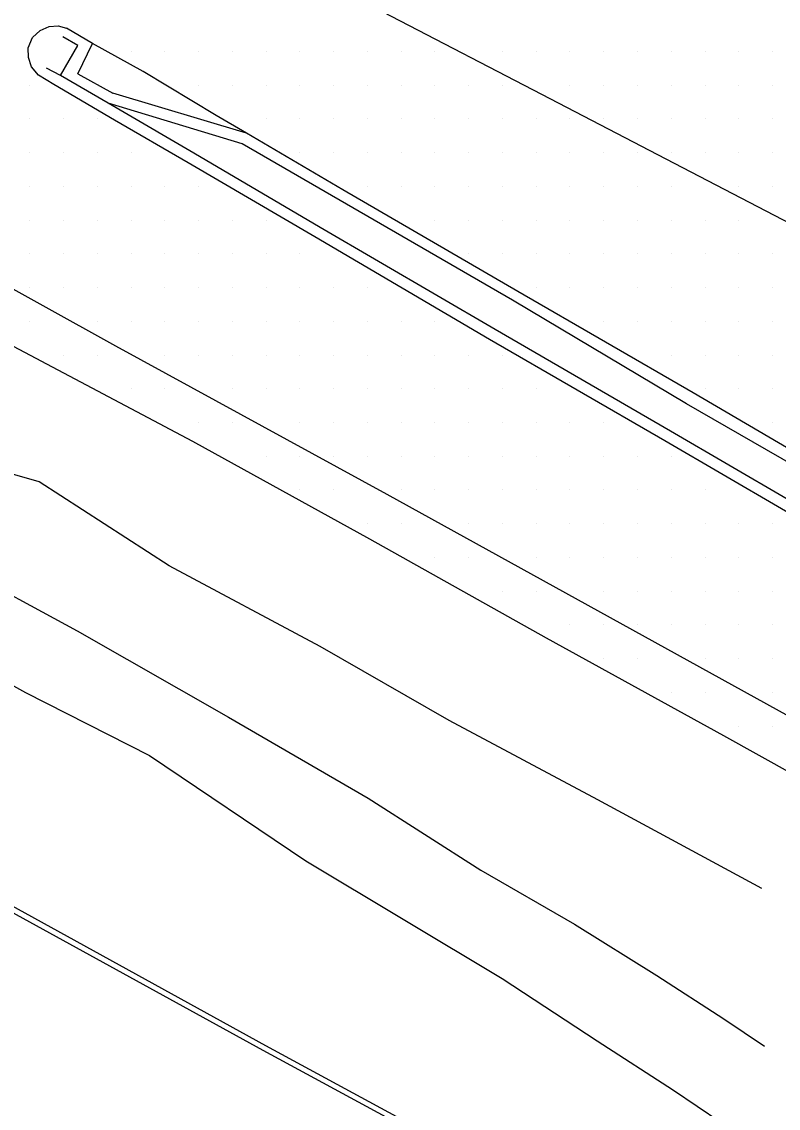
# Model space of a CAD drawing. Extents: x 1762120 to 1766775, y 709485 to 712965.
# Drawn here: x 1765485.7 to 1765541.7, y 710372.9 to 710453.4 of the extents above; entities that cross this region are included whole.
import ezdxf

# ---------------------------------------------------------------- set-up
doc = ezdxf.new("R2010")
doc.units = 0
for name, color, linetype in [('Exist DTM Drainline', 7, 'Continuous'), ('Exist DTM Scan Elevation Point', 7, 'Continuous'), ('Exist Roads Concrete Median Barrier', 7, 'Continuous'), ('Exist Roads EOP', 7, 'Continuous'), ('Exist Roads EOT', 7, 'Continuous'), ('PH Exist DTM Breakline', 7, 'Continuous')]:
    doc.layers.add(name, color=color, linetype=linetype)

msp = doc.modelspace()

# ---------------------------------------------------------------- linework, layer by layer
at = {"layer": 'Exist DTM Drainline'}
for p, q in [((1765489.806, 710449.583), (1765490.901, 710451.839)), ((1765489.806, 710449.583), (1765492.402, 710448.145)), ((1765502.292, 710445.19), (1765492.402, 710448.145))]:
    msp.add_line(p, q, dxfattribs=at)
at = {"layer": 'Exist DTM Scan Elevation Point'}
for p, q in [((1765493.75, 710451.25), (1765493.75, 710451.25)), ((1765496.25, 710451.25), (1765496.25, 710451.25)), ((1765498.75, 710451.25), (1765498.75, 710451.25)), ((1765501.25, 710451.25), (1765501.25, 710451.25)), ((1765503.75, 710451.25), (1765503.75, 710451.25)), ((1765506.25, 710451.25), (1765506.25, 710451.25)), ((1765508.75, 710451.25), (1765508.75, 710451.25)), ((1765511.25, 710451.25), (1765511.25, 710451.25)), ((1765513.75, 710451.25), (1765513.75, 710451.25)), ((1765516.25, 710451.25), (1765516.25, 710451.25)), ((1765521.25, 710451.25), (1765521.25, 710451.25)), ((1765523.75, 710451.25), (1765523.75, 710451.25)), ((1765526.25, 710451.25), (1765526.25, 710451.25)), ((1765528.75, 710451.25), (1765528.75, 710451.25)), ((1765531.25, 710451.25), (1765531.25, 710451.25)), ((1765533.75, 710451.25), (1765533.75, 710451.25)), ((1765536.25, 710451.25), (1765536.25, 710451.25)), ((1765538.75, 710451.25), (1765538.75, 710451.25)), ((1765541.25, 710451.25), (1765541.25, 710451.25)), ((1765486.25, 710448.75), (1765486.25, 710448.75)), ((1765498.75, 710448.75), (1765498.75, 710448.75)), ((1765501.25, 710448.75), (1765501.25, 710448.75)), ((1765503.75, 710448.75), (1765503.75, 710448.75)), ((1765506.25, 710448.75), (1765506.25, 710448.75)), ((1765508.75, 710448.75), (1765508.75, 710448.75)), ((1765511.25, 710448.75), (1765511.25, 710448.75)), ((1765513.75, 710448.75), (1765513.75, 710448.75)), ((1765516.25, 710448.75), (1765516.25, 710448.75)), ((1765518.75, 710448.75), (1765518.75, 710448.75)), ((1765521.25, 710448.75), (1765521.25, 710448.75)), ((1765526.25, 710448.75), (1765526.25, 710448.75)), ((1765528.75, 710448.75), (1765528.75, 710448.75)), ((1765531.25, 710448.75), (1765531.25, 710448.75)), ((1765533.75, 710448.75), (1765533.75, 710448.75)), ((1765536.25, 710448.75), (1765536.25, 710448.75)), ((1765538.75, 710448.75), (1765538.75, 710448.75)), ((1765541.25, 710448.75), (1765541.25, 710448.75)), ((1765486.25, 710446.25), (1765486.25, 710446.25)), ((1765488.75, 710446.25), (1765488.75, 710446.25)), ((1765491.25, 710446.25), (1765491.25, 710446.25)), ((1765503.75, 710446.25), (1765503.75, 710446.25)), ((1765506.25, 710446.25), (1765506.25, 710446.25)), ((1765508.75, 710446.25), (1765508.75, 710446.25)), ((1765511.25, 710446.25), (1765511.25, 710446.25)), ((1765513.75, 710446.25), (1765513.75, 710446.25)), ((1765516.25, 710446.25), (1765516.25, 710446.25)), ((1765518.75, 710446.25), (1765518.75, 710446.25)), ((1765521.25, 710446.25), (1765521.25, 710446.25)), ((1765523.75, 710446.25), (1765523.75, 710446.25)), ((1765526.25, 710446.25), (1765526.25, 710446.25)), ((1765528.75, 710446.25), (1765528.75, 710446.25)), ((1765531.25, 710446.25), (1765531.25, 710446.25)), ((1765533.75, 710446.25), (1765533.75, 710446.25)), ((1765536.25, 710446.25), (1765536.25, 710446.25)), ((1765538.75, 710446.25), (1765538.75, 710446.25)), ((1765541.25, 710446.25), (1765541.25, 710446.25)), ((1765486.25, 710443.75), (1765486.25, 710443.75)), ((1765488.75, 710443.75), (1765488.75, 710443.75)), ((1765491.25, 710443.75), (1765491.25, 710443.75)), ((1765493.75, 710443.75), (1765493.75, 710443.75)), ((1765506.25, 710443.75), (1765506.25, 710443.75)), ((1765508.75, 710443.75), (1765508.75, 710443.75)), ((1765511.25, 710443.75), (1765511.25, 710443.75)), ((1765513.75, 710443.75), (1765513.75, 710443.75)), ((1765516.25, 710443.75), (1765516.25, 710443.75)), ((1765518.75, 710443.75), (1765518.75, 710443.75)), ((1765521.25, 710443.75), (1765521.25, 710443.75)), ((1765523.75, 710443.75), (1765523.75, 710443.75)), ((1765526.25, 710443.75), (1765526.25, 710443.75)), ((1765528.75, 710443.75), (1765528.75, 710443.75)), ((1765531.25, 710443.75), (1765531.25, 710443.75)), ((1765533.75, 710443.75), (1765533.75, 710443.75)), ((1765536.25, 710443.75), (1765536.25, 710443.75)), ((1765538.75, 710443.75), (1765538.75, 710443.75)), ((1765541.25, 710443.75), (1765541.25, 710443.75)), ((1765486.25, 710441.25), (1765486.25, 710441.25)), ((1765488.75, 710441.25), (1765488.75, 710441.25)), ((1765491.25, 710441.25), (1765491.25, 710441.25)), ((1765493.75, 710441.25), (1765493.75, 710441.25)), ((1765496.25, 710441.25), (1765496.25, 710441.25)), ((1765498.75, 710441.25), (1765498.75, 710441.25)), ((1765511.25, 710441.25), (1765511.25, 710441.25)), ((1765513.75, 710441.25), (1765513.75, 710441.25)), ((1765516.25, 710441.25), (1765516.25, 710441.25)), ((1765518.75, 710441.25), (1765518.75, 710441.25)), ((1765521.25, 710441.25), (1765521.25, 710441.25)), ((1765523.75, 710441.25), (1765523.75, 710441.25)), ((1765526.25, 710441.25), (1765526.25, 710441.25)), ((1765528.75, 710441.25), (1765528.75, 710441.25)), ((1765531.25, 710441.25), (1765531.25, 710441.25)), ((1765533.75, 710441.25), (1765533.75, 710441.25)), ((1765538.75, 710441.25), (1765538.75, 710441.25)), ((1765541.25, 710441.25), (1765541.25, 710441.25)), ((1765486.25, 710438.75), (1765486.25, 710438.75)), ((1765488.75, 710438.75), (1765488.75, 710438.75)), ((1765491.25, 710438.75), (1765491.25, 710438.75)), ((1765493.75, 710438.75), (1765493.75, 710438.75)), ((1765496.25, 710438.75), (1765496.25, 710438.75)), ((1765498.75, 710438.75), (1765498.75, 710438.75)), ((1765501.25, 710438.75), (1765501.25, 710438.75)), ((1765503.75, 710438.75), (1765503.75, 710438.75)), ((1765516.25, 710438.75), (1765516.25, 710438.75)), ((1765518.75, 710438.75), (1765518.75, 710438.75)), ((1765521.25, 710438.75), (1765521.25, 710438.75)), ((1765523.75, 710438.75), (1765523.75, 710438.75)), ((1765526.25, 710438.75), (1765526.25, 710438.75)), ((1765528.75, 710438.75), (1765528.75, 710438.75)), ((1765531.25, 710438.75), (1765531.25, 710438.75)), ((1765533.75, 710438.75), (1765533.75, 710438.75)), ((1765536.25, 710438.75), (1765536.25, 710438.75)), ((1765538.75, 710438.75), (1765538.75, 710438.75)), ((1765486.25, 710436.25), (1765486.25, 710436.25)), ((1765488.75, 710436.25), (1765488.75, 710436.25)), ((1765491.25, 710436.25), (1765491.25, 710436.25)), ((1765493.75, 710436.25), (1765493.75, 710436.25)), ((1765496.25, 710436.25), (1765496.25, 710436.25)), ((1765498.75, 710436.25), (1765498.75, 710436.25)), ((1765501.25, 710436.25), (1765501.25, 710436.25)), ((1765503.75, 710436.25), (1765503.75, 710436.25)), ((1765506.25, 710436.25), (1765506.25, 710436.25)), ((1765518.75, 710436.25), (1765518.75, 710436.25)), ((1765521.25, 710436.25), (1765521.25, 710436.25)), ((1765523.75, 710436.25), (1765523.75, 710436.25)), ((1765526.25, 710436.25), (1765526.25, 710436.25)), ((1765528.75, 710436.25), (1765528.75, 710436.25)), ((1765531.25, 710436.25), (1765531.25, 710436.25)), ((1765533.75, 710436.25), (1765533.75, 710436.25)), ((1765536.25, 710436.25), (1765536.25, 710436.25)), ((1765538.75, 710436.25), (1765538.75, 710436.25)), ((1765541.25, 710436.25), (1765541.25, 710436.25)), ((1765486.25, 710433.75), (1765486.25, 710433.75)), ((1765488.75, 710433.75), (1765488.75, 710433.75)), ((1765491.25, 710433.75), (1765491.25, 710433.75)), ((1765493.75, 710433.75), (1765493.75, 710433.75)), ((1765496.25, 710433.75), (1765496.25, 710433.75)), ((1765498.75, 710433.75), (1765498.75, 710433.75)), ((1765501.25, 710433.75), (1765501.25, 710433.75)), ((1765503.75, 710433.75), (1765503.75, 710433.75)), ((1765506.25, 710433.75), (1765506.25, 710433.75)), ((1765508.75, 710433.75), (1765508.75, 710433.75)), ((1765511.25, 710433.75), (1765511.25, 710433.75)), ((1765523.75, 710433.75), (1765523.75, 710433.75)), ((1765526.25, 710433.75), (1765526.25, 710433.75)), ((1765528.75, 710433.75), (1765528.75, 710433.75)), ((1765531.25, 710433.75), (1765531.25, 710433.75)), ((1765533.75, 710433.75), (1765533.75, 710433.75)), ((1765536.25, 710433.75), (1765536.25, 710433.75)), ((1765538.75, 710433.75), (1765538.75, 710433.75)), ((1765541.25, 710433.75), (1765541.25, 710433.75)), ((1765486.25, 710431.25), (1765486.25, 710431.25)), ((1765491.25, 710431.25), (1765491.25, 710431.25)), ((1765493.75, 710431.25), (1765493.75, 710431.25)), ((1765496.25, 710431.25), (1765496.25, 710431.25)), ((1765498.75, 710431.25), (1765498.75, 710431.25)), ((1765501.25, 710431.25), (1765501.25, 710431.25)), ((1765503.75, 710431.25), (1765503.75, 710431.25)), ((1765506.25, 710431.25), (1765506.25, 710431.25)), ((1765508.75, 710431.25), (1765508.75, 710431.25)), ((1765511.25, 710431.25), (1765511.25, 710431.25)), ((1765513.75, 710431.25), (1765513.75, 710431.25)), ((1765516.25, 710431.25), (1765516.25, 710431.25)), ((1765528.75, 710431.25), (1765528.75, 710431.25)), ((1765531.25, 710431.25), (1765531.25, 710431.25)), ((1765533.75, 710431.25), (1765533.75, 710431.25)), ((1765536.25, 710431.25), (1765536.25, 710431.25)), ((1765538.75, 710431.25), (1765538.75, 710431.25)), ((1765541.25, 710431.25), (1765541.25, 710431.25)), ((1765488.75, 710428.75), (1765488.75, 710428.75)), ((1765491.25, 710428.75), (1765491.25, 710428.75)), ((1765496.25, 710428.75), (1765496.25, 710428.75)), ((1765498.75, 710428.75), (1765498.75, 710428.75)), ((1765501.25, 710428.75), (1765501.25, 710428.75)), ((1765503.75, 710428.75), (1765503.75, 710428.75)), ((1765506.25, 710428.75), (1765506.25, 710428.75)), ((1765508.75, 710428.75), (1765508.75, 710428.75)), ((1765511.25, 710428.75), (1765511.25, 710428.75)), ((1765513.75, 710428.75), (1765513.75, 710428.75)), ((1765516.25, 710428.75), (1765516.25, 710428.75)), ((1765518.75, 710428.75), (1765518.75, 710428.75)), ((1765521.25, 710428.75), (1765521.25, 710428.75)), ((1765533.75, 710428.75), (1765533.75, 710428.75)), ((1765536.25, 710428.75), (1765536.25, 710428.75)), ((1765538.75, 710428.75), (1765538.75, 710428.75)), ((1765541.25, 710428.75), (1765541.25, 710428.75)), ((1765493.75, 710426.25), (1765493.75, 710426.25)), ((1765496.25, 710426.25), (1765496.25, 710426.25)), ((1765501.25, 710426.25), (1765501.25, 710426.25)), ((1765503.75, 710426.25), (1765503.75, 710426.25)), ((1765506.25, 710426.25), (1765506.25, 710426.25)), ((1765508.75, 710426.25), (1765508.75, 710426.25)), ((1765511.25, 710426.25), (1765511.25, 710426.25)), ((1765513.75, 710426.25), (1765513.75, 710426.25)), ((1765516.25, 710426.25), (1765516.25, 710426.25)), ((1765518.75, 710426.25), (1765518.75, 710426.25)), ((1765521.25, 710426.25), (1765521.25, 710426.25)), ((1765523.75, 710426.25), (1765523.75, 710426.25)), ((1765536.25, 710426.25), (1765536.25, 710426.25)), ((1765538.75, 710426.25), (1765538.75, 710426.25)), ((1765541.25, 710426.25), (1765541.25, 710426.25)), ((1765498.75, 710423.75), (1765498.75, 710423.75)), ((1765501.25, 710423.75), (1765501.25, 710423.75)), ((1765506.25, 710423.75), (1765506.25, 710423.75)), ((1765508.75, 710423.75), (1765508.75, 710423.75)), ((1765511.25, 710423.75), (1765511.25, 710423.75)), ((1765513.75, 710423.75), (1765513.75, 710423.75)), ((1765516.25, 710423.75), (1765516.25, 710423.75)), ((1765518.75, 710423.75), (1765518.75, 710423.75)), ((1765521.25, 710423.75), (1765521.25, 710423.75)), ((1765523.75, 710423.75), (1765523.75, 710423.75)), ((1765526.25, 710423.75), (1765526.25, 710423.75)), ((1765528.75, 710423.75), (1765528.75, 710423.75)), ((1765541.25, 710423.75), (1765541.25, 710423.75)), ((1765503.75, 710421.25), (1765503.75, 710421.25)), ((1765506.25, 710421.25), (1765506.25, 710421.25)), ((1765508.75, 710421.25), (1765508.75, 710421.25)), ((1765511.25, 710421.25), (1765511.25, 710421.25)), ((1765513.75, 710421.25), (1765513.75, 710421.25)), ((1765516.25, 710421.25), (1765516.25, 710421.25)), ((1765518.75, 710421.25), (1765518.75, 710421.25)), ((1765521.25, 710421.25), (1765521.25, 710421.25)), ((1765523.75, 710421.25), (1765523.75, 710421.25)), ((1765526.25, 710421.25), (1765526.25, 710421.25)), ((1765528.75, 710421.25), (1765528.75, 710421.25)), ((1765531.25, 710421.25), (1765531.25, 710421.25)), ((1765533.75, 710421.25), (1765533.75, 710421.25)), ((1765506.25, 710418.75), (1765506.25, 710418.75)), ((1765508.75, 710418.75), (1765508.75, 710418.75)), ((1765513.75, 710418.75), (1765513.75, 710418.75)), ((1765516.25, 710418.75), (1765516.25, 710418.75)), ((1765518.75, 710418.75), (1765518.75, 710418.75)), ((1765521.25, 710418.75), (1765521.25, 710418.75)), ((1765523.75, 710418.75), (1765523.75, 710418.75)), ((1765526.25, 710418.75), (1765526.25, 710418.75)), ((1765528.75, 710418.75), (1765528.75, 710418.75)), ((1765531.25, 710418.75), (1765531.25, 710418.75)), ((1765533.75, 710418.75), (1765533.75, 710418.75)), ((1765536.25, 710418.75), (1765536.25, 710418.75)), ((1765511.25, 710416.25), (1765511.25, 710416.25)), ((1765513.75, 710416.25), (1765513.75, 710416.25)), ((1765518.75, 710416.25), (1765518.75, 710416.25)), ((1765521.25, 710416.25), (1765521.25, 710416.25)), ((1765523.75, 710416.25), (1765523.75, 710416.25)), ((1765526.25, 710416.25), (1765526.25, 710416.25)), ((1765528.75, 710416.25), (1765528.75, 710416.25)), ((1765531.25, 710416.25), (1765531.25, 710416.25)), ((1765533.75, 710416.25), (1765533.75, 710416.25)), ((1765536.25, 710416.25), (1765536.25, 710416.25)), ((1765538.75, 710416.25), (1765538.75, 710416.25)), ((1765541.25, 710416.25), (1765541.25, 710416.25)), ((1765516.25, 710413.75), (1765516.25, 710413.75)), ((1765518.75, 710413.75), (1765518.75, 710413.75)), ((1765523.75, 710413.75), (1765523.75, 710413.75)), ((1765526.25, 710413.75), (1765526.25, 710413.75)), ((1765528.75, 710413.75), (1765528.75, 710413.75)), ((1765531.25, 710413.75), (1765531.25, 710413.75)), ((1765533.75, 710413.75), (1765533.75, 710413.75)), ((1765536.25, 710413.75), (1765536.25, 710413.75)), ((1765538.75, 710413.75), (1765538.75, 710413.75)), ((1765541.25, 710413.75), (1765541.25, 710413.75)), ((1765521.25, 710411.25), (1765521.25, 710411.25)), ((1765523.75, 710411.25), (1765523.75, 710411.25)), ((1765528.75, 710411.25), (1765528.75, 710411.25)), ((1765531.25, 710411.25), (1765531.25, 710411.25)), ((1765533.75, 710411.25), (1765533.75, 710411.25)), ((1765536.25, 710411.25), (1765536.25, 710411.25)), ((1765538.75, 710411.25), (1765538.75, 710411.25)), ((1765541.25, 710411.25), (1765541.25, 710411.25)), ((1765526.25, 710408.75), (1765526.25, 710408.75)), ((1765528.75, 710408.75), (1765528.75, 710408.75)), ((1765531.25, 710408.75), (1765531.25, 710408.75)), ((1765533.75, 710408.75), (1765533.75, 710408.75)), ((1765536.25, 710408.75), (1765536.25, 710408.75)), ((1765538.75, 710408.75), (1765538.75, 710408.75)), ((1765541.25, 710408.75), (1765541.25, 710408.75)), ((1765528.75, 710406.25), (1765528.75, 710406.25)), ((1765531.25, 710406.25), (1765531.25, 710406.25)), ((1765536.25, 710406.25), (1765536.25, 710406.25)), ((1765538.75, 710406.25), (1765538.75, 710406.25)), ((1765541.25, 710406.25), (1765541.25, 710406.25)), ((1765533.75, 710403.75), (1765533.75, 710403.75)), ((1765536.25, 710403.75), (1765536.25, 710403.75)), ((1765541.25, 710403.75), (1765541.25, 710403.75)), ((1765538.75, 710401.25), (1765538.75, 710401.25)), ((1765541.25, 710401.25), (1765541.25, 710401.25))]:
    msp.add_line(p, q, dxfattribs=at)
at = {"layer": 'Exist Roads Concrete Median Barrier'}
for points in [[(1765489.806, 710451.672), (1765488.699, 710452.331)], [(1765488.52, 710449.448), (1765489.806, 710451.672)], [(1765598.452, 710385.356), (1765585.459, 710392.849), (1765572.499, 710400.4), (1765559.56, 710407.986), (1765546.638, 710415.545), (1765533.681, 710423.1), (1765520.71, 710430.63), (1765507.764, 710438.201), (1765498.388, 710443.705), (1765492.938, 710446.887), (1765492.054, 710447.4), (1765488.52, 710449.448), (1765487.479, 710449.996)], [(1765501.984, 710444.39), (1765492.054, 710447.4)], [(1765602.012, 710391.525), (1765587.889, 710397.059), (1765573.762, 710402.588), (1765560.819, 710410.166), (1765547.882, 710417.654), (1765534.885, 710425.14), (1765522.003, 710432.819), (1765501.984, 710444.39)]]:
    msp.add_lwpolyline(points, dxfattribs=at)
at = {"layer": 'Exist Roads EOP'}
for points in [[(1765598.029, 710384.612), (1765585.075, 710392.173), (1765572.112, 710399.718), (1765559.152, 710407.268), (1765546.221, 710414.825), (1765533.264, 710422.38), (1765520.292, 710429.909), (1765507.36, 710437.505), (1765497.966, 710442.976), (1765492.516, 710446.158), (1765488.033, 710448.8), (1765486.907, 710449.47), (1765486.37, 710450.088), (1765486.151, 710450.785), (1765486.135, 710451.514), (1765486.463, 710452.274), (1765487.019, 710452.8), (1765487.683, 710453.082), (1765488.36, 710453.132), (1765488.981, 710452.953)], [(1765602.48, 710392.324), (1765588.314, 710397.787), (1765574.183, 710403.308), (1765561.222, 710410.856), (1765548.312, 710418.37), (1765535.365, 710425.941), (1765522.382, 710433.451), (1765509.42, 710440.995), (1765502.292, 710445.19), (1765500.061, 710446.502), (1765494.645, 710449.742), (1765490.901, 710451.839), (1765488.981, 710452.953)], [(1765591.981, 710369.465), (1765576.87, 710378.584), (1765563.766, 710385.881), (1765550.71, 710393.263), (1765537.644, 710400.54), (1765524.504, 710407.768), (1765511.429, 710415.113), (1765498.315, 710422.344), (1765485.051, 710429.381), (1765478.034, 710432.45), (1765470.808, 710435.604), (1765466.629, 710433.629), (1765461.79, 710430.264), (1765457.342, 710426.83), (1765454.892, 710424.346)]]:
    msp.add_lwpolyline(points, dxfattribs=at)
at = {"layer": 'Exist Roads EOT'}
for points in [[(1765493.791, 710463.906), (1765501.886, 710459.658), (1765524.138, 710448.065), (1765554.286, 710432.392), (1765579.116, 710419.575), (1765591.042, 710413.336), (1765604.242, 710406.406)], [(1765592.841, 710373.381), (1765584.783, 710377.956), (1765544.12, 710401.052), (1765512.703, 710418.421), (1765492.616, 710429.404), (1765482.066, 710435.256), (1765479.555, 710436.137), (1765470.224, 710436.211), (1765467.908, 710435.221), (1765461.359, 710431.01), (1765459.211, 710429.346)]]:
    msp.add_lwpolyline(points, dxfattribs=at)
at = {"layer": 'PH Exist DTM Breakline'}
for points in [[(1765473.476, 710421.621), (1765470.393, 710416.33), (1765472.017, 710412.024), (1765475.203, 710409.689), (1765485.944, 710403.75), (1765495.11, 710399.068), (1765506.69, 710391.285), (1765521.239, 710382.562), (1765528.254, 710377.94), (1765533.904, 710374.286), (1765537.42, 710371.923)], [(1765540.466, 710389.221), (1765528.302, 710395.792), (1765517.313, 710401.668), (1765507.764, 710407.163), (1765496.583, 710413.136), (1765486.957, 710419.35), (1765477.089, 710422.169), (1765473.496, 710421.745)], [(1765453.008, 710421.398), (1765449.482, 710416.124), (1765447.546, 710412.642), (1765446.024, 710408.6), (1765444.862, 710404.008), (1765444.361, 710400.287), (1765444.351, 710396.146), (1765444.865, 710392.615), (1765446.287, 710388.165), (1765455.058, 710403.736), (1765464.948, 710398.558), (1765483.725, 710388.11), (1765503.501, 710377.242), (1765526.721, 710364.645)], [(1765453.354, 710421.166), (1765449.838, 710415.907), (1765447.925, 710412.466), (1765446.423, 710408.475), (1765445.272, 710403.929), (1765444.778, 710400.259), (1765444.768, 710396.176), (1765445.272, 710392.709), (1765446.393, 710389.202), (1765454.893, 710404.292), (1765465.146, 710398.925), (1765483.927, 710388.475), (1765503.701, 710377.607), (1765526.92, 710365.011)], [(1765473.865, 710416.704), (1765480.816, 710413.156), (1765489.771, 710408.31), (1765500.96, 710401.932), (1765511.298, 710395.913), (1765519.66, 710390.593), (1765526.584, 710386.588), (1765532.678, 710382.786), (1765537.632, 710379.581), (1765540.661, 710377.552)]]:
    msp.add_lwpolyline(points, dxfattribs=at)

doc.saveas('drawing.dxf')
